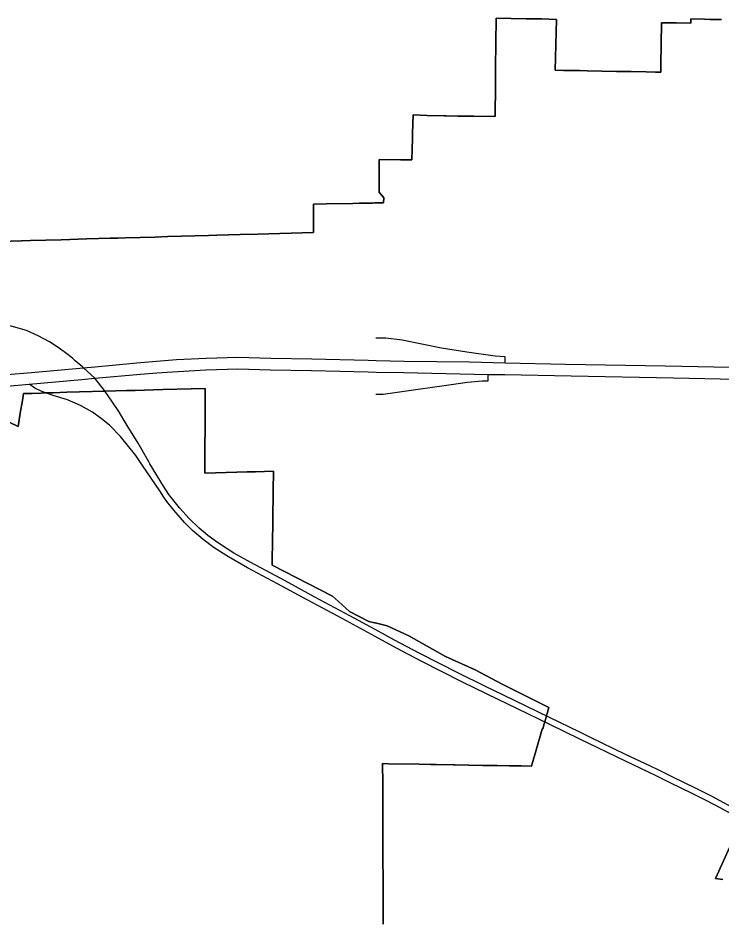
# Model space of a CAD drawing. Extents: x 0 to 34, y 0 to 22.
# Drawn here: x 4.6444 to 4.7244, y 15.6774 to 15.7798 of the extents above; entities that cross this region are included whole.
import ezdxf

# ---------------------------------------------------------------- set-up
doc = ezdxf.new("R2010")
doc.units = 0
for name, color, linetype in [('GM_X_Corporation', 7, 'Continuous'), ('GM_X_Interchange_Ramps', 7, 'Continuous'), ('GM_X_Interstate_Route', 7, 'Continuous'), ('GM_X_State_Route', 7, 'Continuous')]:
    doc.layers.add(name, color=color, linetype=linetype)

msp = doc.modelspace()

# ---------------------------------------------------------------- linework, layer by layer
at = {"layer": 'GM_X_Corporation'}
for points in [[(4.64119, 15.75428), (4.64476, 15.75438), (4.64581, 15.75441), (4.64927, 15.75451), (4.6522, 15.7546), (4.65486, 15.75467), (4.65575, 15.7547), (4.65659, 15.75472), (4.65996, 15.75482), (4.66142, 15.75486), (4.66605, 15.75499), (4.667, 15.75502), (4.66966, 15.7551), (4.67168, 15.75516), (4.67416, 15.75523), (4.67802, 15.75534), (4.67802, 15.75856), (4.67945, 15.75858), (4.68246, 15.75865), (4.68321, 15.75866), (4.68447, 15.75869), (4.68471, 15.75869), (4.68493, 15.7587), (4.68512, 15.7587), (4.6852, 15.7587), (4.68526, 15.7587), (4.68546, 15.75871), (4.68598, 15.75872), (4.68599, 15.75929), (4.68546, 15.75993), (4.68546, 15.76163), (4.68546, 15.76207), (4.68546, 15.76364), (4.68789, 15.76361), (4.68826, 15.7636), (4.68919, 15.76359), (4.68926, 15.76602), (4.68926, 15.76616), (4.68927, 15.76665), (4.68933, 15.76873), (4.69093, 15.76864), (4.69287, 15.76861), (4.69309, 15.76861), (4.69442, 15.76859), (4.69625, 15.76856), (4.69867, 15.76852), (4.69867, 15.76852), (4.69871, 15.77215), (4.69873, 15.77395), (4.69876, 15.77708), (4.69879, 15.77949), (4.69879, 15.77975), (4.7005, 15.77971), (4.70222, 15.77967), (4.70394, 15.77964), (4.70566, 15.7796), (4.70552, 15.77381), (4.70644, 15.77379), (4.70673, 15.77379), (4.70748, 15.77377), (4.70826, 15.77376), (4.70915, 15.77374), (4.71082, 15.77371), (4.71249, 15.77368), (4.71319, 15.77367), (4.71417, 15.77365), (4.71584, 15.77362), (4.71693, 15.7736), (4.71751, 15.77359), (4.71752, 15.77449), (4.71757, 15.77675), (4.71761, 15.77922), (4.71928, 15.77919), (4.72095, 15.77915), (4.72095, 15.77915), (4.72096, 15.77964), (4.7225, 15.77961), (4.72315, 15.7796), (4.72442, 15.77957)], [(4.72442, 15.77957), (4.72315, 15.7796), (4.7225, 15.77961), (4.72096, 15.77964), (4.72095, 15.77915), (4.71928, 15.77919), (4.71761, 15.77922), (4.71757, 15.77675), (4.71752, 15.77449), (4.71751, 15.77359), (4.71693, 15.7736), (4.71584, 15.77362), (4.71417, 15.77365), (4.71319, 15.77367), (4.71249, 15.77368), (4.71082, 15.77371), (4.70915, 15.77374), (4.70826, 15.77376), (4.70748, 15.77377), (4.70673, 15.77379), (4.70644, 15.77379), (4.70552, 15.77381), (4.70566, 15.7796), (4.70394, 15.77964), (4.70222, 15.77967), (4.7005, 15.77971), (4.69879, 15.77975), (4.69879, 15.77949), (4.69876, 15.77708), (4.69873, 15.77395), (4.69871, 15.77215), (4.69867, 15.76852), (4.69625, 15.76856), (4.69442, 15.76859), (4.69309, 15.76861), (4.69287, 15.76861), (4.69093, 15.76864), (4.68933, 15.76873), (4.68927, 15.76665), (4.68926, 15.76616), (4.68926, 15.76602), (4.68919, 15.76359), (4.68826, 15.7636), (4.68789, 15.76361), (4.68546, 15.76364), (4.68546, 15.76207), (4.68546, 15.76163), (4.68546, 15.75993), (4.68599, 15.75929), (4.68598, 15.75872), (4.68546, 15.75871), (4.68526, 15.7587), (4.6852, 15.7587), (4.68512, 15.7587), (4.68493, 15.7587), (4.68471, 15.75869), (4.68447, 15.75869), (4.68321, 15.75866), (4.68246, 15.75865), (4.67945, 15.75858), (4.67802, 15.75856), (4.67802, 15.75534), (4.67416, 15.75523), (4.67168, 15.75516), (4.66966, 15.7551), (4.667, 15.75502), (4.66605, 15.75499), (4.66142, 15.75486), (4.65996, 15.75482), (4.65659, 15.75472), (4.65575, 15.7547), (4.65486, 15.75467), (4.6522, 15.7546), (4.64927, 15.75451), (4.64581, 15.75441), (4.64476, 15.75438), (4.64119, 15.75428)], [(4.68594, 15.67659), (4.68593, 15.67769), (4.68592, 15.67985), (4.68592, 15.6808), (4.6859, 15.68491), (4.6859, 15.68721), (4.6859, 15.68769), (4.6859, 15.68799), (4.68591, 15.69054), (4.6859, 15.69216), (4.68589, 15.69255), (4.68584, 15.69487), (4.68655, 15.69485), (4.69003, 15.69479), (4.69135, 15.69477), (4.69195, 15.69476), (4.69394, 15.69473), (4.69408, 15.69472), (4.69569, 15.6947), (4.69726, 15.69467), (4.6973, 15.69467), (4.6989, 15.69464), (4.70025, 15.69462), (4.70162, 15.6946), (4.7028, 15.69458), (4.7028, 15.69458), (4.7028, 15.69458), (4.70402, 15.69878), (4.70405, 15.69887), (4.70409, 15.69884), (4.70425, 15.69939), (4.70431, 15.69961), (4.70477, 15.70126), (4.70477, 15.70126), (4.70393, 15.70168), (4.70378, 15.70175), (4.69976, 15.70376), (4.69947, 15.70392), (4.69641, 15.70555), (4.69303, 15.70708), (4.68884, 15.70941), (4.68639, 15.71057), (4.68503, 15.71089), (4.68502, 15.71089), (4.68499, 15.71089), (4.68494, 15.71091), (4.68431, 15.71105), (4.68209, 15.71218), (4.68085, 15.71331), (4.68016, 15.71394), (4.67744, 15.71533), (4.6733, 15.71746), (4.67331, 15.71801), (4.67337, 15.72227), (4.67342, 15.72625), (4.67344, 15.72783), (4.67345, 15.72816), (4.67344, 15.72816), (4.67142, 15.7281), (4.67045, 15.72807), (4.66928, 15.72804), (4.66805, 15.728), (4.66565, 15.72793), (4.66565, 15.73019), (4.66566, 15.73386), (4.66566, 15.73624), (4.66566, 15.73759), (4.66407, 15.73754), (4.66086, 15.73745), (4.65772, 15.73736), (4.65716, 15.73734), (4.65673, 15.73733), (4.65432, 15.73726), (4.6543, 15.73726), (4.65137, 15.73718), (4.64995, 15.73714), (4.64838, 15.73709), (4.64752, 15.73707), (4.64701, 15.73705), (4.64597, 15.73702), (4.645, 15.737), (4.64487, 15.73619), (4.64464, 15.73476), (4.64448, 15.73374), (4.6444, 15.73324), (4.6444, 15.73324), (4.64273, 15.73406)], [(4.64273, 15.73406), (4.6444, 15.73324), (4.6444, 15.73324), (4.64448, 15.73374), (4.64464, 15.73476), (4.64487, 15.73619), (4.645, 15.737), (4.64597, 15.73702), (4.64701, 15.73705), (4.64752, 15.73707), (4.64838, 15.73709), (4.64995, 15.73714), (4.65137, 15.73718), (4.6543, 15.73726), (4.65673, 15.73733), (4.65716, 15.73734), (4.65772, 15.73736), (4.66086, 15.73745), (4.66407, 15.73754), (4.66566, 15.73759), (4.66566, 15.73624), (4.66566, 15.73386), (4.66565, 15.73019), (4.66565, 15.72793), (4.66805, 15.728), (4.66928, 15.72804), (4.67045, 15.72807), (4.67142, 15.7281), (4.67344, 15.72816), (4.67344, 15.72783), (4.67342, 15.72625), (4.67337, 15.72227), (4.67331, 15.71801), (4.6733, 15.71746), (4.67744, 15.71533), (4.68016, 15.71394), (4.68085, 15.71331), (4.68209, 15.71218), (4.68431, 15.71105), (4.68494, 15.71091), (4.68499, 15.71089), (4.68502, 15.71089), (4.68503, 15.71089), (4.68639, 15.71057), (4.68884, 15.70941), (4.69303, 15.70708), (4.69641, 15.70555), (4.69947, 15.70392), (4.69976, 15.70376), (4.70378, 15.70175), (4.70393, 15.70168), (4.70477, 15.70126), (4.70477, 15.70126), (4.70431, 15.69961), (4.70425, 15.69939), (4.70409, 15.69884), (4.70405, 15.69887), (4.70402, 15.69878), (4.7028, 15.69458), (4.70162, 15.6946), (4.70025, 15.69462), (4.6989, 15.69464), (4.6973, 15.69467), (4.69569, 15.6947), (4.69408, 15.69472), (4.69394, 15.69473), (4.69195, 15.69476), (4.69135, 15.69477), (4.69003, 15.69479), (4.68655, 15.69485), (4.68584, 15.69487), (4.68584, 15.69487), (4.68589, 15.69255), (4.6859, 15.69216), (4.68591, 15.69062), (4.68591, 15.69054), (4.6859, 15.68799), (4.6859, 15.68769), (4.6859, 15.68721), (4.6859, 15.68491), (4.68592, 15.6808), (4.68592, 15.67985), (4.68593, 15.67769), (4.68594, 15.67659)], [(4.7263, 15.6874), (4.72376, 15.68179), (4.7246, 15.68169)], [(4.7246, 15.68169), (4.72376, 15.68179), (4.7263, 15.6874)]]:
    msp.add_lwpolyline(points, dxfattribs=at)
at = {"layer": 'GM_X_Interchange_Ramps'}
for points in [[(4.6998, 15.74049), (4.69981, 15.74119), (4.69867, 15.74125), (4.69546, 15.74171), (4.69257, 15.74215), (4.6881, 15.74306), (4.68623, 15.74331), (4.68511, 15.74332)], [(4.68509, 15.73691), (4.68592, 15.73692), (4.69553, 15.73831), (4.6972, 15.73845), (4.69786, 15.73846), (4.69787, 15.73916)]]:
    msp.add_lwpolyline(points, dxfattribs=at)
at = {"layer": 'GM_X_Interstate_Route'}
for points in [[(4.62504, 15.73757), (4.62906, 15.73792), (4.63579, 15.73852), (4.64032, 15.73894), (4.64591, 15.73941), (4.65182, 15.73994), (4.65312, 15.74005), (4.65832, 15.74054), (4.66243, 15.74088), (4.66577, 15.74102), (4.66939, 15.74113), (4.67314, 15.74102), (4.6778, 15.74094), (4.68422, 15.74078), (4.68513, 15.74076), (4.68831, 15.7407), (4.69576, 15.7406), (4.6998, 15.74049), (4.70669, 15.74036), (4.71802, 15.74015), (4.72728, 15.73996)], [(4.66017, 15.73935), (4.66195, 15.73947), (4.66575, 15.73971), (4.66938, 15.73981), (4.67312, 15.73971), (4.67779, 15.73962), (4.68421, 15.73947), (4.68512, 15.73945), (4.6883, 15.73939), (4.69787, 15.73916), (4.69979, 15.73918), (4.70734, 15.73901), (4.71896, 15.73877), (4.72785, 15.73859), (4.72853, 15.73858)], [(4.6431, 15.73785), (4.64565, 15.73806), (4.65165, 15.73861)], [(4.65165, 15.73861), (4.65311, 15.73874), (4.6583, 15.73922), (4.66017, 15.73935)]]:
    msp.add_lwpolyline(points, dxfattribs=at)
at = {"layer": 'GM_X_State_Route'}
for points in [[(4.65056, 15.74101), (4.65009, 15.74139), (4.64906, 15.74218), (4.64796, 15.74287), (4.64667, 15.74356), (4.64533, 15.74416), (4.6424, 15.74501), (4.63976, 15.74519), (4.6373, 15.74476), (4.63529, 15.74392), (4.63344, 15.74279), (4.6311, 15.74091), (4.63038, 15.74045)], [(4.65422, 15.73734), (4.65311, 15.73874), (4.65182, 15.73994), (4.65177, 15.73999), (4.65089, 15.74074), (4.65056, 15.74101)], [(4.65855, 15.7288), (4.65777, 15.72993), (4.65603, 15.7321), (4.65478, 15.73338), (4.65389, 15.73413), (4.65284, 15.73487), (4.6515, 15.73565), (4.65, 15.73629), (4.64839, 15.73679), (4.6471, 15.73724), (4.64628, 15.7376), (4.64565, 15.73806)], [(4.65927, 15.72921), (4.65804, 15.73136), (4.65679, 15.73335), (4.65584, 15.73496), (4.65506, 15.73612), (4.65422, 15.73734)], [(4.6605, 15.72591), (4.66002, 15.72663), (4.65904, 15.72809), (4.65855, 15.7288)], [(4.66153, 15.7255), (4.66093, 15.72645), (4.65939, 15.72899), (4.65927, 15.72921)], [(4.72108, 15.69148), (4.71868, 15.69264), (4.717, 15.69346), (4.71605, 15.69392), (4.71351, 15.69514), (4.7083, 15.69766), (4.70483, 15.69934), (4.70123, 15.70109), (4.69778, 15.70277), (4.69487, 15.70418), (4.69026, 15.70652), (4.68745, 15.70802), (4.68502, 15.70932), (4.68127, 15.71137), (4.6773, 15.7135), (4.6739, 15.71533), (4.6705, 15.71715), (4.66833, 15.71839), (4.6667, 15.71944), (4.66546, 15.72038), (4.66425, 15.72142), (4.66333, 15.72232), (4.66209, 15.72373), (4.66133, 15.72471), (4.66097, 15.7252), (4.6605, 15.72591)], [(4.66818, 15.71931), (4.66706, 15.72003), (4.66598, 15.72083), (4.66499, 15.72168), (4.66385, 15.72278), (4.66277, 15.72397), (4.66153, 15.7255)], [(4.70946, 15.69789), (4.70831, 15.69845), (4.70487, 15.70011), (4.70087, 15.70205), (4.69743, 15.70371), (4.69457, 15.70512), (4.69002, 15.70745), (4.68722, 15.70894), (4.68503, 15.71015), (4.68214, 15.71169), (4.67816, 15.71383), (4.67479, 15.71566), (4.67086, 15.71777), (4.66894, 15.71883), (4.66818, 15.71931)], [(4.7311, 15.68666), (4.7288, 15.68809), (4.72652, 15.68943), (4.72328, 15.69117), (4.72138, 15.69212), (4.71898, 15.69328), (4.7173, 15.69411), (4.71636, 15.69456), (4.71352, 15.69591), (4.70946, 15.69789)], [(4.72657, 15.68859), (4.72437, 15.68979), (4.72267, 15.69067), (4.72108, 15.69148)]]:
    msp.add_lwpolyline(points, dxfattribs=at)

doc.saveas('drawing.dxf')
